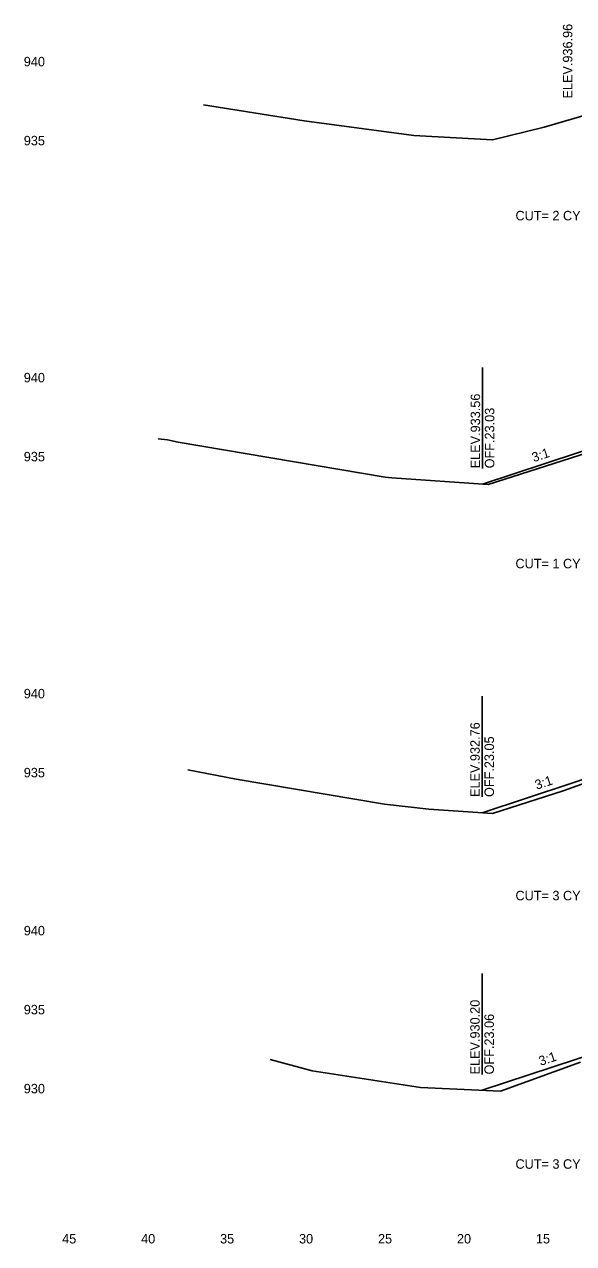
# Model space of a CAD drawing. Extents: x -4 to 359, y 0 to 1436.
# Drawn here: x 200.5 to 235.2, y 600.5 to 677.6 of the extents above; entities that cross this region are included whole.
import ezdxf

# ---------------------------------------------------------------- set-up
doc = ezdxf.new("R2010")
doc.units = 0
for name, color, linetype in [('XS-Existing surface-ground', 7, 'Continuous'), ('XS-Proposed surface-ground', 7, 'Continuous'), ('XS-Text-ditch slope', 7, 'Continuous'), ('XS-Text-earthwork labels', 7, 'Continuous'), ('XS-Text-elevation', 7, 'Continuous'), ('XS-Text-offset label', 7, 'Continuous'), ('XS-Text-profile report', 7, 'Continuous'), ('XS-Text-tie elevation', 7, 'Continuous'), ('XS-Text-tie offset', 7, 'Continuous')]:
    doc.layers.add(name, color=color, linetype=linetype)

msp = doc.modelspace()

# ---------------------------------------------------------------- linework, layer by layer
at = {"layer": 'XS-Existing surface-ground'}
for p, q in [((211.809, 672.557), (218.183, 671.529)), ((218.183, 671.529), (225.126, 670.607)), ((233.379, 671.134), (236.118, 671.944)), ((225.126, 670.607), (230.099, 670.323)), ((230.099, 670.323), (233.379, 671.134)), ((208.931, 651.415), (209.521, 651.335)), ((209.521, 651.335), (210.207, 651.2)), ((210.207, 651.2), (223.306, 648.989)), ((229.836, 648.514), (236.616, 650.691)), ((223.306, 648.989), (223.726, 648.942)), ((223.726, 648.942), (229.836, 648.514)), ((210.813, 630.463), (213.87, 629.871)), ((213.87, 629.871), (223.266, 628.289)), ((234.581, 629.138), (237.154, 630.045)), ((230.096, 627.695), (234.581, 629.138)), ((223.266, 628.289), (226.067, 627.975)), ((226.067, 627.975), (230.096, 627.695)), ((216.026, 612.123), (218.689, 611.415)), ((230.619, 610.128), (235.682, 611.957)), ((218.689, 611.415), (225.548, 610.353)), ((225.548, 610.353), (230.619, 610.128))]:
    msp.add_line(p, q, dxfattribs=at)
at = {"layer": 'XS-Proposed surface-ground'}
for points in [[(237.471, 651.18), (229.469, 648.54)], [(237.878, 630.523), (229.446, 627.74)], [(238.375, 613.128), (229.443, 610.18)]]:
    msp.add_lwpolyline(points, dxfattribs=at)
at = {"layer": 'XS-Text-tie offset'}
for p, q in [((229.469, 649.54), (229.469, 655.918)), ((229.446, 628.74), (229.446, 635.119)), ((229.443, 611.18), (229.443, 617.578))]:
    msp.add_line(p, q, dxfattribs=at)

# ---------------------------------------------------------------- texts
at = {"layer": 'XS-Text-ditch slope'}
for p in [(232.711, 649.925), (232.903, 629.197), (233.151, 611.72)]:
    msp.add_text('3:1', height=0.6, rotation=18.26289, dxfattribs=at).set_placement(p)
at = {"layer": 'XS-Text-earthwork labels'}
for s, p in [(' CUT= 2 CY           ', (231.335, 665.234)), (' CUT= 1 CY           ', (231.335, 643.215)), (' CUT= 3 CY           ', (231.335, 622.201)), (' CUT= 3 CY           ', (231.335, 605.212))]:
    msp.add_text(s, height=0.6, dxfattribs=at).set_placement(p)
at = {"layer": 'XS-Text-elevation'}
for s, p in [('           940           ', (197.97, 674.982)), ('           935           ', (197.97, 669.982)), ('           940           ', (197.97, 654.982)), ('           935           ', (197.97, 649.982)), ('           940           ', (197.97, 634.982)), ('           935           ', (197.97, 629.982)), ('           940           ', (197.97, 619.982)), ('           935           ', (197.97, 614.982)), ('           930           ', (197.97, 609.982))]:
    msp.add_text(s, height=0.6, dxfattribs=at).set_placement(p)
at = {"layer": 'XS-Text-offset label'}
for s, p in [('           45           ', (200.4, 600.482)), ('           40           ', (205.4, 600.482)), ('           35           ', (210.4, 600.482)), ('           30           ', (215.4, 600.482)), ('           25           ', (220.4, 600.482)), ('           20           ', (225.4, 600.482)), ('           15           ', (230.4, 600.482))]:
    msp.add_text(s, height=0.6, dxfattribs=at).set_placement(p)
at = {"layer": 'XS-Text-profile report'}
for p in [(229.458, 648.539), (229.434, 627.74), (229.432, 610.179)]:
    msp.add_text('Fill_Slope_2_B', height=0.00167, dxfattribs=at).set_placement(p)
at = {"layer": 'XS-Text-tie elevation'}
for s, p in [('ELEV.936.96', (235.161, 672.945)), ('ELEV.933.56', (229.319, 649.54)), ('OFF.23.03', (230.219, 649.54)), ('ELEV.932.76', (229.296, 628.74)), ('OFF.23.05', (230.196, 628.74)), ('ELEV.930.20', (229.293, 611.18)), ('OFF.23.06', (230.193, 611.18))]:
    msp.add_text(s, height=0.6, rotation=90, dxfattribs=at).set_placement(p)

doc.saveas('drawing.dxf')
